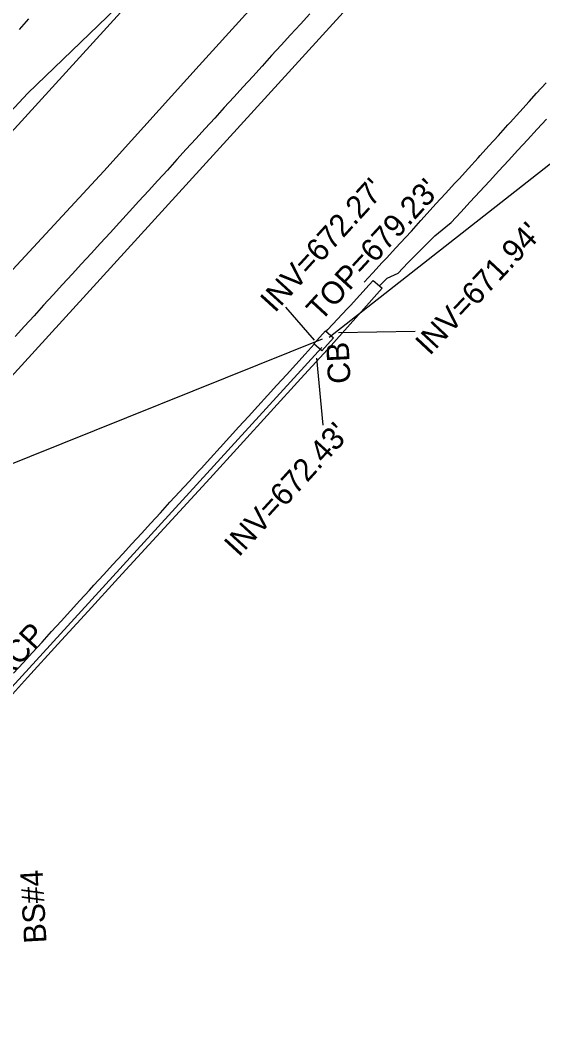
# Model space of a CAD drawing. Extents: x 1806071 to 1809844, y 912722 to 917035.
# Drawn here: x 1807862.1 to 1807955, y 914525.2 to 914705.5 of the extents above; entities that cross this region are included whole.
import ezdxf

# ---------------------------------------------------------------- set-up
doc = ezdxf.new("R2010")
doc.units = 0
for name, color, linetype in [('Exist Guardrail', 7, 'Continuous'), ('Exist Horizontal Alignment', 7, 'Continuous'), ('Exist Roads Curbs', 7, 'Continuous'), ('Exist Roads EOP', 7, 'Continuous'), ('Exist Roads EOT', 7, 'Continuous'), ('Exist Structure Major Bridge Seat Top Elevation', 7, 'Continuous'), ('Exist Structure Minor Catch Basin', 7, 'Continuous'), ('Exist Structure Minor Catch Basin Text', 7, 'Continuous'), ('Exist Structure Minor Catch Basin Top Elevation', 7, 'Continuous'), ('Exist Structure Minor Pipes RCP 18 Inch', 7, 'Continuous'), ('Exist Structure Minor Pipes RCP 18 Inch Invert', 7, 'Continuous'), ('Exist Structure Minor Pipes RCP 24 Inch', 7, 'Continuous'), ('Exist Structure Minor Pipes RCP 24 Inch Invert', 7, 'Continuous'), ('Exist Structure Minor Pipes RCP 24 Inch Text', 7, 'Continuous'), ('Exist Structure Minor Pipes RCP 30 Inch', 7, 'Continuous'), ('Exist Structure Minor Pipes RCP 30 Inch Invert', 7, 'Continuous')]:
    doc.layers.add(name, color=color, linetype=linetype)

msp = doc.modelspace()

# ---------------------------------------------------------------- linework, layer by layer
at = {"layer": 'Exist Guardrail'}
for points in [[(1807963.2, 914783.22), (1807935.17, 914760.04), (1807908.57, 914736.42), (1807882.27, 914710.65), (1807863.47, 914692.52), (1807840.66, 914668.07), (1807814.87, 914639.07), (1807789.47, 914611.6), (1807764.43, 914584.29), (1807738.95, 914556.51), (1807714.06, 914529.04), (1807691.49, 914504.04)], [(1807680.51, 914480.34), (1807706.97, 914502.99), (1807740.87, 914533.67), (1807772.15, 914564.62), (1807800.61, 914594.77), (1807854.85, 914654.76), (1807877.02, 914678.62), (1807893.92, 914697.43), (1807918.63, 914724.67), (1807943.49, 914751.73), (1807951.56, 914760.68)]]:
    msp.add_lwpolyline(points, dxfattribs=at)
at = {"layer": 'Exist Horizontal Alignment'}
msp.add_line((1806073.69, 912724.84), (1809374.2, 916346.52), dxfattribs=at)
at = {"layer": 'Exist Roads Curbs'}
msp.add_lwpolyline([(1807798.75, 914517.79), (1807809.54, 914529.6), (1807814.92, 914535.51), (1807820.31, 914541.42), (1807825.7, 914547.33), (1807831.09, 914553.24), (1807836.48, 914559.14), (1807841.87, 914565.05), (1807847.26, 914570.96), (1807852.65, 914576.87), (1807858.04, 914582.78), (1807863.43, 914588.68), (1807868.82, 914594.59), (1807874.21, 914600.5), (1807879.6, 914606.39), (1807885.01, 914612.28), (1807890.42, 914618.17), (1807895.83, 914624.06), (1807901.22, 914629.98), (1807906.61, 914635.88), (1807911.99, 914641.8), (1807917.38, 914647.68), (1807922.71, 914653.67), (1807926.49, 914657.83)], dxfattribs=at)
at = {"layer": 'Exist Roads EOP'}
for points in [[(1807913.61, 914706.61), (1807911.92, 914704.77), (1807910.18, 914702.86), (1807908.5, 914701.01), (1807906.81, 914699.17), (1807905.13, 914697.32), (1807903.45, 914695.47), (1807901.76, 914693.62), (1807900.08, 914691.78), (1807898.39, 914689.93), (1807896.71, 914688.08), (1807895.02, 914686.24), (1807893.34, 914684.39), (1807891.65, 914682.54), (1807889.97, 914680.69), (1807888.28, 914678.85), (1807886.6, 914677), (1807884.91, 914675.15), (1807883.23, 914673.31), (1807881.55, 914671.46), (1807879.8, 914669.55), (1807878.11, 914667.7), (1807876.42, 914665.86), (1807874.73, 914664.02), (1807873.04, 914662.18), (1807871.36, 914660.33), (1807869.67, 914658.49), (1807867.98, 914656.65), (1807866.29, 914654.81), (1807864.6, 914652.96), (1807862.91, 914651.12), (1807861.22, 914649.28)], [(1807861.99, 914703.84), (1807863.67, 914705.69)], [(1807925.99, 914658.3), (1807927.38, 914659.61), (1807929.28, 914660.51), (1807931, 914662.33), (1807931.23, 914662.56), (1807932.99, 914664.33), (1807934.76, 914666.1), (1807935.82, 914667.16), (1807937.75, 914668.74), (1807938.73, 914669.55), (1807940.42, 914671.38), (1807942.12, 914673.22), (1807943.82, 914675.06), (1807945.51, 914676.89), (1807947.21, 914678.73), (1807948.91, 914680.57), (1807950.6, 914682.4), (1807952.3, 914684.24), (1807953.99, 914686.08), (1807955.69, 914687.91)], [(1807916.52, 914650.18), (1807916.82, 914650.52), (1807918.54, 914652.34), (1807920.25, 914654.16), (1807920.81, 914654.76), (1807922.49, 914656.61), (1807924.18, 914658.46), (1807924.88, 914659.24), (1807925.98, 914658.29), (1807926.48, 914657.83)], [(1807860.95, 914589.44), (1807862.64, 914591.29), (1807864.32, 914593.14), (1807866.01, 914594.98), (1807867.69, 914596.83), (1807869.38, 914598.68), (1807871.07, 914600.52), (1807872.75, 914602.37), (1807874.44, 914604.22), (1807875.23, 914605.08), (1807876.92, 914606.92), (1807878.61, 914608.76), (1807880.3, 914610.61), (1807881.99, 914612.45), (1807883.68, 914614.29), (1807885.37, 914616.13), (1807887.06, 914617.97), (1807888.75, 914619.81), (1807890.44, 914621.65), (1807892.13, 914623.5), (1807893.82, 914625.34), (1807894.27, 914625.82), (1807895.95, 914627.67), (1807897.64, 914629.52), (1807899.32, 914631.37), (1807901.01, 914633.21), (1807902.69, 914635.06), (1807904.37, 914636.91), (1807906.06, 914638.76), (1807907.74, 914640.6), (1807909.43, 914642.45), (1807911.11, 914644.3), (1807912.79, 914646.15), (1807914.38, 914647.89)]]:
    msp.add_lwpolyline(points, dxfattribs=at)
at = {"layer": 'Exist Roads EOT'}
msp.add_line((1807617.6, 914375.74), (1808224.93, 915041.78), dxfattribs=at)
msp.add_lwpolyline([(1807923.28, 914658.9), (1807924.8, 914660.56), (1807926.49, 914662.41), (1807927.21, 914663.19), (1807928.91, 914665.03), (1807930.6, 914666.86), (1807931.65, 914668), (1807933.32, 914669.86), (1807934.99, 914671.72), (1807936, 914672.83), (1807937.7, 914674.67), (1807939.4, 914676.5), (1807940.14, 914677.3), (1807941.82, 914679.14), (1807943.5, 914680.99), (1807943.89, 914681.42), (1807945.45, 914683.17), (1807947.13, 914685.01), (1807948.82, 914686.86), (1807949.24, 914687.31), (1807950.91, 914689.17), (1807952.59, 914691.02), (1807953.92, 914692.49), (1807955.61, 914694.33)], dxfattribs=at)
at = {"layer": 'Exist Structure Minor Catch Basin'}
msp.add_lwpolyline([(1807914.33, 914647.95), (1807916.39, 914650.29), (1807917.81, 914649.05), (1807915.74, 914646.7)], close=True, dxfattribs=at)
at = {"layer": 'Exist Structure Minor Pipes RCP 18 Inch'}
msp.add_line((1807792.71, 914599.43), (1807915.84, 914648.84), dxfattribs=at)
at = {"layer": 'Exist Structure Minor Pipes RCP 18 Inch Invert'}
msp.add_line((1807914.43, 914648.64), (1807909.34, 914654.49), dxfattribs=at)
at = {"layer": 'Exist Structure Minor Pipes RCP 24 Inch'}
msp.add_line((1807747.99, 914463.93), (1807915.73, 914647.29), dxfattribs=at)
at = {"layer": 'Exist Structure Minor Pipes RCP 24 Inch Invert'}
msp.add_line((1807914.79, 914645.41), (1807915.91, 914633.54), dxfattribs=at)
at = {"layer": 'Exist Structure Minor Pipes RCP 30 Inch'}
msp.add_line((1807917.07, 914649.13), (1808125.94, 914813.29), dxfattribs=at)
at = {"layer": 'Exist Structure Minor Pipes RCP 30 Inch Invert'}
msp.add_line((1807918.71, 914649.99), (1807932.3, 914650.22), dxfattribs=at)

# ---------------------------------------------------------------- texts
at = {"layer": 'Exist Structure Major Bridge Seat Top Elevation'}
msp.add_text('BS#4', height=4, rotation=93.1745, dxfattribs=at).set_placement((1807866.82, 914541.54))
at = {"layer": 'Exist Structure Minor Catch Basin Text'}
msp.add_text('CB', height=4, rotation=92.8422, dxfattribs=at).set_placement((1807920.86, 914640.97))
at = {"layer": 'Exist Structure Minor Catch Basin Top Elevation'}
msp.add_text("TOP=679.23'", height=4, rotation=47.3862, dxfattribs=at).set_placement((1807915.58, 914651.8))
at = {"layer": 'Exist Structure Minor Pipes RCP 18 Inch Invert'}
msp.add_text("INV=672.27'", height=4, rotation=47.6395, dxfattribs=at).set_placement((1807907.39, 914653.35))
at = {"layer": 'Exist Structure Minor Pipes RCP 24 Inch Invert'}
msp.add_text("INV=672.43'", height=4, rotation=47.5601, dxfattribs=at).set_placement((1807900.98, 914609.95))
at = {"layer": 'Exist Structure Minor Pipes RCP 24 Inch Text'}
msp.add_text('24" RCP', height=4, rotation=47.5473, dxfattribs=at).set_placement((1807853.02, 914580.88))
at = {"layer": 'Exist Structure Minor Pipes RCP 30 Inch Invert'}
msp.add_text("INV=671.94'", height=4, rotation=46.9149, dxfattribs=at).set_placement((1807934.91, 914645.73))

doc.saveas('drawing.dxf')
